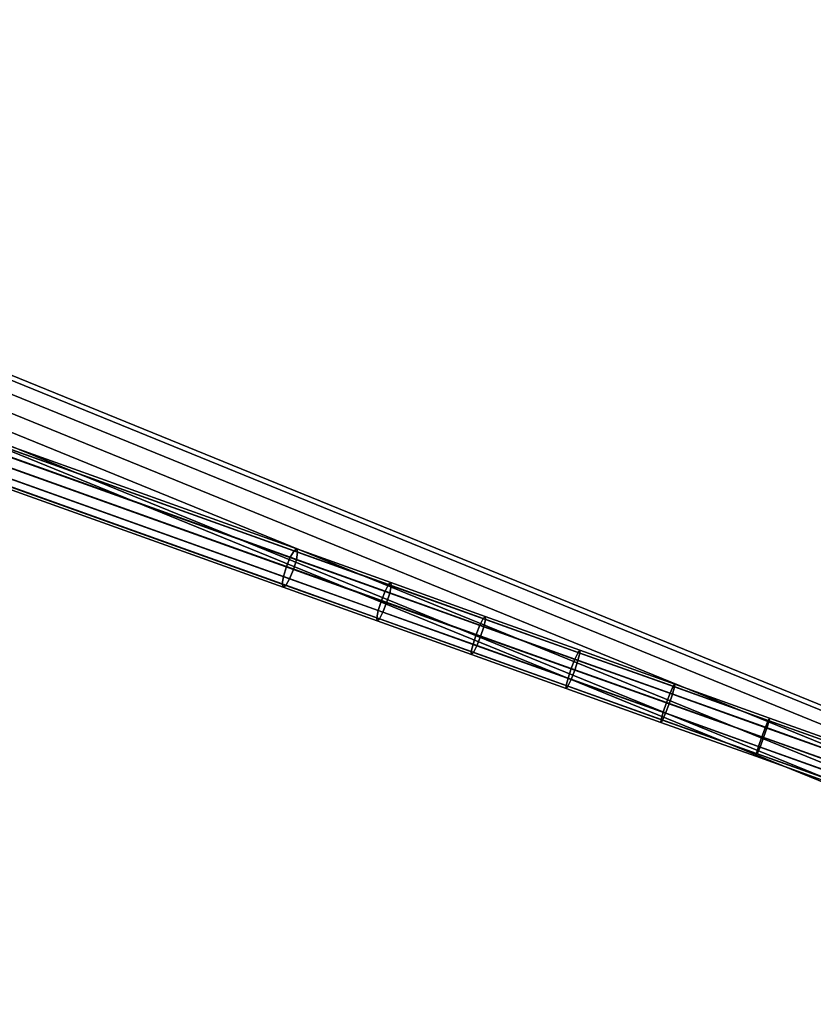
# Model space of a CAD drawing. Extents: x -43.1 to 43.1, y -41.3 to 41.3.
# Tile 446 of 656: x 20 to 26.1, y -12.7 to -5.2. Entities that reach past the tile are written whole.
import ezdxf

# ---------------------------------------------------------------- set-up
doc = ezdxf.new("R2010")
doc.units = 0
doc.layers.add('CABLE.1', color=18, linetype='CONTINUOUS')
doc.layers.add('METAL_BASE', color=254, linetype='CONTINUOUS')

msp = doc.modelspace()

# ---------------------------------------------------------------- linework, layer by layer
at = {"layer": 'CABLE.1'}
for points in [[(19.0515, -8.1151, 14.0386), (19.0232, -8.1264, 13.964), (22.1027, -9.2288, 13.224), (22.1231, -9.2147, 13.3005)], [(19.0655, -8.1428, 14.113), (19.0515, -8.1151, 14.0386), (22.1231, -9.2147, 13.3005), (22.1295, -9.2397, 13.3766)], [(18.9883, -8.1738, 13.9091), (18.956, -8.2445, 13.8886), (22.0438, -9.3499, 13.1466), (22.0736, -9.2783, 13.1676)], [(19.0232, -8.1264, 13.964), (18.9883, -8.1738, 13.9091), (22.0736, -9.2783, 13.1676), (22.1027, -9.2288, 13.224)], [(19.0616, -8.2023, 14.1671), (19.0655, -8.1428, 14.113), (22.1295, -9.2397, 13.3766), (22.1201, -9.2972, 13.4321)], [(18.956, -8.2445, 13.8886), (18.9351, -8.3197, 13.9081), (22.0211, -9.4244, 13.1664), (22.0438, -9.3499, 13.1466)], [(19.0407, -8.2774, 14.1865), (19.0616, -8.2023, 14.1671), (22.1201, -9.2972, 13.4321), (22.0974, -9.3717, 13.4519)], [(18.9351, -8.3197, 13.9081), (18.9312, -8.3791, 13.9622), (22.0117, -9.4819, 13.2219), (22.0211, -9.4244, 13.1664)], [(19.0084, -8.3482, 14.1661), (19.0407, -8.2774, 14.1865), (22.0974, -9.3717, 13.4519), (22.0676, -9.4433, 13.4309)], [(18.9312, -8.3791, 13.9622), (18.9452, -8.4069, 14.0365), (22.0181, -9.507, 13.2981), (22.0117, -9.4819, 13.2219)], [(18.9452, -8.4069, 14.0365), (18.9735, -8.3956, 14.1112), (22.0385, -9.4928, 13.3746), (22.0181, -9.507, 13.2981)], [(18.9735, -8.3956, 14.1112), (19.0084, -8.3482, 14.1661), (22.0676, -9.4433, 13.4309), (22.0385, -9.4928, 13.3746)], [(22.1027, -9.2288, 13.224), (22.0736, -9.2783, 13.1676), (22.7979, -9.5374, 13.0498), (22.8244, -9.487, 13.1065)], [(22.1231, -9.2147, 13.3005), (22.1027, -9.2288, 13.224), (22.8244, -9.487, 13.1065), (22.8415, -9.4716, 13.1836)], [(22.1201, -9.2972, 13.4321), (22.1295, -9.2397, 13.3766), (22.8445, -9.4955, 13.2603), (22.8326, -9.5521, 13.3162)], [(22.1295, -9.2397, 13.3766), (22.1231, -9.2147, 13.3005), (22.8415, -9.4716, 13.1836), (22.8445, -9.4955, 13.2603)], [(22.0736, -9.2783, 13.1676), (22.0438, -9.3499, 13.1466), (22.769, -9.6093, 13.0286), (22.7979, -9.5374, 13.0498)], [(22.0974, -9.3717, 13.4519), (22.1201, -9.2972, 13.4321), (22.8326, -9.5521, 13.3162), (22.8091, -9.6263, 13.3362)], [(22.0438, -9.3499, 13.1466), (22.0211, -9.4244, 13.1664), (22.7454, -9.6836, 13.0486), (22.769, -9.6093, 13.0286)], [(22.0676, -9.4433, 13.4309), (22.0974, -9.3717, 13.4519), (22.8091, -9.6263, 13.3362), (22.7801, -9.6982, 13.315)], [(22.0211, -9.4244, 13.1664), (22.0117, -9.4819, 13.2219), (22.7336, -9.7402, 13.1045), (22.7454, -9.6836, 13.0486)], [(22.0385, -9.4928, 13.3746), (22.0676, -9.4433, 13.4309), (22.7801, -9.6982, 13.315), (22.7536, -9.7486, 13.2582)], [(22.8415, -9.4716, 13.1836), (22.8244, -9.487, 13.1065), (23.5467, -9.7453, 13.0074), (23.562, -9.7294, 13.0847)], [(22.8445, -9.4955, 13.2603), (22.8415, -9.4716, 13.1836), (23.562, -9.7294, 13.0847), (23.5633, -9.7526, 13.1616)], [(22.0117, -9.4819, 13.2219), (22.0181, -9.507, 13.2981), (22.7366, -9.764, 13.1812), (22.7336, -9.7402, 13.1045)], [(22.0181, -9.507, 13.2981), (22.0385, -9.4928, 13.3746), (22.7536, -9.7486, 13.2582), (22.7366, -9.764, 13.1812)], [(22.7979, -9.5374, 13.0498), (22.769, -9.6093, 13.0286), (23.4929, -9.8683, 12.9292), (23.5214, -9.7962, 12.9505)], [(22.8244, -9.487, 13.1065), (22.7979, -9.5374, 13.0498), (23.5214, -9.7962, 12.9505), (23.5467, -9.7453, 13.0074)], [(22.8326, -9.5521, 13.3162), (22.8445, -9.4955, 13.2603), (23.5633, -9.7526, 13.1616), (23.5502, -9.8088, 13.2176)], [(22.769, -9.6093, 13.0286), (22.7454, -9.6836, 13.0486), (23.4689, -9.9424, 12.9492), (23.4929, -9.8683, 12.9292)], [(22.8091, -9.6263, 13.3362), (22.8326, -9.5521, 13.3162), (23.5502, -9.8088, 13.2176), (23.5262, -9.8828, 13.2377)], [(22.7454, -9.6836, 13.0486), (22.7336, -9.7402, 13.1045), (23.4558, -9.9985, 13.0053), (23.4689, -9.9424, 12.9492)], [(22.7536, -9.7486, 13.2582), (22.7801, -9.6982, 13.315), (23.4978, -9.9549, 13.2164), (23.4725, -10.0058, 13.1595)], [(22.7801, -9.6982, 13.315), (22.8091, -9.6263, 13.3362), (23.5262, -9.8828, 13.2377), (23.4978, -9.9549, 13.2164)], [(22.7336, -9.7402, 13.1045), (22.7366, -9.764, 13.1812), (23.4571, -10.0218, 13.0822), (23.4558, -9.9985, 13.0053)], [(22.7366, -9.764, 13.1812), (22.7536, -9.7486, 13.2582), (23.4725, -10.0058, 13.1595), (23.4571, -10.0218, 13.0822)], [(23.5467, -9.7453, 13.0074), (23.5214, -9.7962, 12.9505), (24.2467, -10.0557, 12.8691), (24.2707, -10.0044, 12.9262)], [(23.562, -9.7294, 13.0847), (23.5467, -9.7453, 13.0074), (24.2707, -10.0044, 12.9262), (24.2844, -9.9878, 13.0036)], [(23.5502, -9.8088, 13.2176), (23.5633, -9.7526, 13.1616), (24.284, -10.0104, 13.0808), (24.2697, -10.0661, 13.1369)], [(23.5633, -9.7526, 13.1616), (23.562, -9.7294, 13.0847), (24.2844, -9.9878, 13.0036), (24.284, -10.0104, 13.0808)], [(23.5214, -9.7962, 12.9505), (23.4929, -9.8683, 12.9292), (24.2187, -10.128, 12.8478), (24.2467, -10.0557, 12.8691)], [(23.5262, -9.8828, 13.2377), (23.5502, -9.8088, 13.2176), (24.2697, -10.0661, 13.1369), (24.2452, -10.14, 13.1571)], [(23.4929, -9.8683, 12.9292), (23.4689, -9.9424, 12.9492), (24.1943, -10.2019, 12.8679), (24.2187, -10.128, 12.8478)], [(23.4978, -9.9549, 13.2164), (23.5262, -9.8828, 13.2377), (24.2452, -10.14, 13.1571), (24.2172, -10.2123, 13.1357)], [(23.4689, -9.9424, 12.9492), (23.4558, -9.9985, 13.0053), (24.18, -10.2576, 12.9241), (24.1943, -10.2019, 12.8679)], [(23.4558, -9.9985, 13.0053), (23.4571, -10.0218, 13.0822), (24.1796, -10.2802, 13.0012), (24.18, -10.2576, 12.9241)], [(23.4725, -10.0058, 13.1595), (23.4978, -9.9549, 13.2164), (24.2172, -10.2123, 13.1357), (24.1932, -10.2636, 13.0787)], [(24.2844, -9.9878, 13.0036), (24.2707, -10.0044, 12.9262), (24.9963, -10.2639, 12.8629), (25.0083, -10.2468, 12.9406)], [(24.284, -10.0104, 13.0808), (24.2844, -9.9878, 13.0036), (25.0083, -10.2468, 12.9406), (25.0062, -10.2688, 13.0179)], [(23.4571, -10.0218, 13.0822), (23.4725, -10.0058, 13.1595), (24.1932, -10.2636, 13.0787), (24.1796, -10.2802, 13.0012)], [(24.2467, -10.0557, 12.8691), (24.2187, -10.128, 12.8478), (24.9461, -10.3881, 12.7844), (24.9736, -10.3157, 12.8058)], [(24.2452, -10.14, 13.1571), (24.2697, -10.0661, 13.1369), (24.9906, -10.324, 13.0741), (24.9657, -10.3978, 13.0943)], [(24.2707, -10.0044, 12.9262), (24.2467, -10.0557, 12.8691), (24.9736, -10.3157, 12.8058), (24.9963, -10.2639, 12.8629)], [(24.2697, -10.0661, 13.1369), (24.284, -10.0104, 13.0808), (25.0062, -10.2688, 13.0179), (24.9906, -10.324, 13.0741)], [(24.2187, -10.128, 12.8478), (24.1943, -10.2019, 12.8679), (24.9212, -10.4619, 12.8046), (24.9461, -10.3881, 12.7844)], [(24.2172, -10.2123, 13.1357), (24.2452, -10.14, 13.1571), (24.9657, -10.3978, 13.0943), (24.9382, -10.4702, 13.0729)], [(24.1943, -10.2019, 12.8679), (24.18, -10.2576, 12.9241), (24.9056, -10.5172, 12.8608), (24.9212, -10.4619, 12.8046)], [(24.1932, -10.2636, 13.0787), (24.2172, -10.2123, 13.1357), (24.9382, -10.4702, 13.0729), (24.9154, -10.522, 13.0158)], [(24.18, -10.2576, 12.9241), (24.1796, -10.2802, 13.0012), (24.9035, -10.5392, 12.9381), (24.9056, -10.5172, 12.8608)], [(24.1796, -10.2802, 13.0012), (24.1932, -10.2636, 13.0787), (24.9154, -10.522, 13.0158), (24.9035, -10.5392, 12.9381)], [(24.9963, -10.2639, 12.8629), (24.9736, -10.3157, 12.8058), (25.7017, -10.5762, 12.7605), (25.7232, -10.524, 12.8178)], [(24.9906, -10.324, 13.0741), (25.0062, -10.2688, 13.0179), (25.7296, -10.5276, 12.9729), (25.7128, -10.5824, 13.0293)], [(25.0083, -10.2468, 12.9406), (24.9963, -10.2639, 12.8629), (25.7232, -10.524, 12.8178), (25.7334, -10.5062, 12.8955)], [(25.0062, -10.2688, 13.0179), (25.0083, -10.2468, 12.9406), (25.7334, -10.5062, 12.8955), (25.7296, -10.5276, 12.9729)], [(24.9736, -10.3157, 12.8058), (24.9461, -10.3881, 12.7844), (25.6746, -10.6488, 12.7391), (25.7017, -10.5762, 12.7605)], [(24.9657, -10.3978, 13.0943), (24.9906, -10.324, 13.0741), (25.7128, -10.5824, 13.0293), (25.6875, -10.656, 13.0494)], [(24.9461, -10.3881, 12.7844), (24.9212, -10.4619, 12.8046), (25.6493, -10.7224, 12.7593), (25.6746, -10.6488, 12.7391)], [(24.9382, -10.4702, 13.0729), (24.9657, -10.3978, 13.0943), (25.6875, -10.656, 13.0494), (25.6604, -10.7286, 13.028)], [(24.9056, -10.5172, 12.8608), (24.9035, -10.5392, 12.9381), (25.6287, -10.7986, 12.8931), (25.6325, -10.7772, 12.8157)], [(24.9035, -10.5392, 12.9381), (24.9154, -10.522, 13.0158), (25.6389, -10.7808, 12.9708), (25.6287, -10.7986, 12.8931)], [(24.9212, -10.4619, 12.8046), (24.9056, -10.5172, 12.8608), (25.6325, -10.7772, 12.8157), (25.6493, -10.7224, 12.7593)], [(24.9154, -10.522, 13.0158), (24.9382, -10.4702, 13.0729), (25.6604, -10.7286, 13.028), (25.6389, -10.7808, 12.9708)], [(25.7232, -10.524, 12.8178), (25.7017, -10.5762, 12.7605), (26.4307, -10.837, 12.7334), (26.451, -10.7843, 12.7906)], [(25.7128, -10.5824, 13.0293), (25.7296, -10.5276, 12.9729), (26.454, -10.7867, 12.9459), (26.4359, -10.8411, 13.0023)], [(25.7334, -10.5062, 12.8955), (25.7232, -10.524, 12.8178), (26.451, -10.7843, 12.7906), (26.4595, -10.7659, 12.8684)], [(25.7296, -10.5276, 12.9729), (25.7334, -10.5062, 12.8955), (26.4595, -10.7659, 12.8684), (26.454, -10.7867, 12.9459)], [(25.7017, -10.5762, 12.7605), (25.6746, -10.6488, 12.7391), (26.4042, -10.9098, 12.7119), (26.4307, -10.837, 12.7334)], [(25.6875, -10.656, 13.0494), (25.7128, -10.5824, 13.0293), (26.4359, -10.8411, 13.0023), (26.4102, -10.9145, 13.0225)], [(25.6746, -10.6488, 12.7391), (25.6493, -10.7224, 12.7593), (26.3784, -10.9832, 12.7321), (26.4042, -10.9098, 12.7119)], [(25.6604, -10.7286, 13.028), (25.6875, -10.656, 13.0494), (26.4102, -10.9145, 13.0225), (26.3836, -10.9873, 13.0011)], [(25.6493, -10.7224, 12.7593), (25.6325, -10.7772, 12.8157), (26.3603, -11.0376, 12.7885), (26.3784, -10.9832, 12.7321)], [(25.6389, -10.7808, 12.9708), (25.6604, -10.7286, 13.028), (26.3836, -10.9873, 13.0011), (26.3633, -11.0399, 12.9438)], [(25.6325, -10.7772, 12.8157), (25.6287, -10.7986, 12.8931), (26.3548, -11.0584, 12.866), (26.3603, -11.0376, 12.7885)], [(25.6287, -10.7986, 12.8931), (25.6389, -10.7808, 12.9708), (26.3633, -11.0399, 12.9438), (26.3548, -11.0584, 12.866)]]:
    msp.add_3dface(points, dxfattribs=at)
at = {"layer": 'METAL_BASE'}
for points in [[(41.249, -7.3977, 30.241), (41.231, -7.4949, 30.3399), (1.619, -0.1533, 30.3399), (1.637, -0.0561, 30.241)], [(41.231, -7.4949, 29.872), (41.249, -7.3977, 29.9709), (1.637, -0.0561, 29.9709), (1.619, -0.1533, 29.872)], [(41.2556, -7.3621, 30.106), (41.249, -7.3977, 30.241), (1.637, -0.0561, 30.241), (1.6436, -0.0205, 30.106)], [(41.249, -7.3977, 29.9709), (41.2556, -7.3621, 30.106), (1.6436, -0.0205, 30.106), (1.637, -0.0561, 29.9709)], [(41.231, -7.4949, 30.3399), (41.2064, -7.6277, 30.3761), (1.5943, -0.2861, 30.3761), (1.619, -0.1533, 30.3399)], [(41.2064, -7.6277, 29.8358), (41.231, -7.4949, 29.872), (1.619, -0.1533, 29.872), (1.5943, -0.2861, 29.8358)], [(41.2064, -7.6277, 30.3761), (41.1818, -7.7605, 30.3399), (1.5697, -0.4189, 30.3399), (1.5943, -0.2861, 30.3761)], [(41.1818, -7.7605, 29.872), (41.2064, -7.6277, 29.8358), (1.5943, -0.2861, 29.8358), (1.5697, -0.4189, 29.872)], [(30.4899, -12.2259, 20.447), (30.4526, -12.3174, 20.5459), (1.531, -0.5244, 20.5459), (1.5684, -0.4328, 20.447)], [(30.4526, -12.3174, 20.0781), (30.4899, -12.2259, 20.1769), (1.5684, -0.4328, 20.1769), (1.531, -0.5244, 20.0781)], [(41.1818, -7.7605, 30.3399), (41.1638, -7.8577, 30.241), (1.5517, -0.5161, 30.241), (1.5697, -0.4189, 30.3399)], [(41.1638, -7.8577, 29.9709), (41.1818, -7.7605, 29.872), (1.5697, -0.4189, 29.872), (1.5517, -0.5161, 29.9709)], [(30.5036, -12.1924, 20.312), (30.4899, -12.2259, 20.447), (1.5684, -0.4328, 20.447), (1.582, -0.3993, 20.312)], [(30.4899, -12.2259, 20.1769), (30.5036, -12.1924, 20.312), (1.582, -0.3993, 20.312), (1.5684, -0.4328, 20.1769)], [(30.4526, -12.3174, 20.5459), (30.4016, -12.4425, 20.5821), (1.48, -0.6494, 20.5821), (1.531, -0.5244, 20.5459)], [(30.4016, -12.4425, 20.0419), (30.4526, -12.3174, 20.0781), (1.531, -0.5244, 20.0781), (1.48, -0.6494, 20.0419)], [(41.1638, -7.8577, 30.241), (41.1572, -7.8933, 30.106), (1.5451, -0.5516, 30.106), (1.5517, -0.5161, 30.241)], [(41.1572, -7.8933, 30.106), (41.1638, -7.8577, 29.9709), (1.5517, -0.5161, 29.9709), (1.5451, -0.5516, 30.106)], [(30.4016, -12.4425, 20.5821), (30.3506, -12.5675, 20.5459), (1.4291, -0.7745, 20.5459), (1.48, -0.6494, 20.5821)], [(30.3506, -12.5675, 20.0781), (30.4016, -12.4425, 20.0419), (1.48, -0.6494, 20.0419), (1.4291, -0.7745, 20.0781)], [(30.3506, -12.5675, 20.5459), (30.3133, -12.6591, 20.447), (1.3917, -0.866, 20.447), (1.4291, -0.7745, 20.5459)], [(30.3133, -12.6591, 20.1769), (30.3506, -12.5675, 20.0781), (1.4291, -0.7745, 20.0781), (1.3917, -0.866, 20.1769)], [(30.3133, -12.6591, 20.447), (30.2996, -12.6926, 20.312), (1.3781, -0.8995, 20.312), (1.3917, -0.866, 20.447)], [(30.2996, -12.6926, 20.312), (30.3133, -12.6591, 20.1769), (1.3917, -0.866, 20.1769), (1.3781, -0.8995, 20.312)]]:
    msp.add_3dface(points, dxfattribs=at)

doc.saveas('drawing.dxf')
